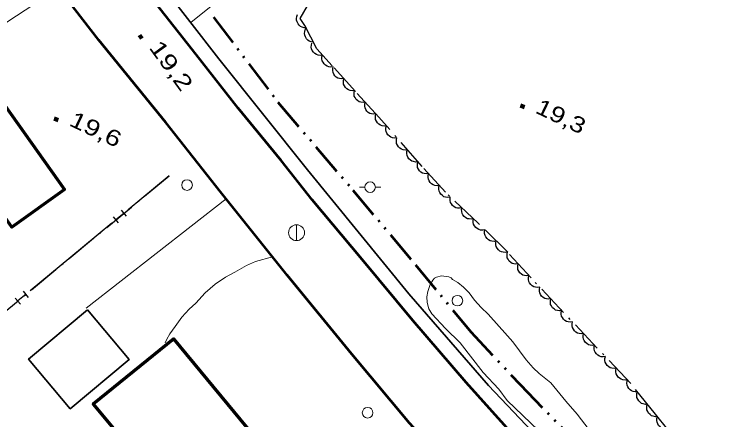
# Model space of a CAD drawing. Extents: x 355726 to 357533, y 5103782 to 5105258.
# Drawn here: x 356418 to 356486.3, y 5104631.9 to 5104670.1 of the extents above; entities that cross this region are included whole.
import ezdxf

# ---------------------------------------------------------------- set-up
doc = ezdxf.new("R2010")
doc.units = 0
doc.header["$LTSCALE"] = 0.6
for name, pattern in [('DASH_DOUBLE_DOT', [9.2, 5, -1.2, 0.3, -1.2, 0.3, -1.2]), ('DOT_DASHED', [7.7, 5, -1.2, 0.3, -1.2]), ('LONG_DASHED', [7.5, 6, -1.5])]:
    doc.linetypes.add(name, pattern=pattern)
for name, color, linetype, lineweight in [('19', 7, 'Continuous', 13), ('2', 7, 'LONG_DASHED', 13), ('21', 7, 'LONG_DASHED', 35), ('22', 7, 'Continuous', 13), ('3', 7, 'Continuous', 140), ('31', 7, 'Continuous', 35), ('36', 7, 'Continuous', 13), ('37', 7, 'Continuous', 13), ('4', 7, 'DASH_DOUBLE_DOT', 53), ('44', 7, 'Continuous', 25)]:
    doc.layers.add(name, color=color, linetype=linetype, lineweight=lineweight)

msp = doc.modelspace()

# ---------------------------------------------------------------- linework, layer by layer
at = {"layer": '19'}
for p, q in [((356413.44, 5104666.91), (356422.11, 5104672.57)), ((356424.71, 5104642.4), (356437.91, 5104652.69))]:
    msp.add_line(p, q, dxfattribs=at)
for points in [[(356456.92, 5104685.29), (356443.27, 5104676.32), (356434.57, 5104669.33)], [(356442.28, 5104647.24), (356440.66, 5104646.8), (356439.82, 5104646.41), (356438.72, 5104645.8), (356437.85, 5104645.33), (356436.88, 5104644.66), (356435.93, 5104643.84), (356435.04, 5104642.88), (356434.42, 5104642.29), (356433.72, 5104641.53), (356433.11, 5104640.67), (356432.61, 5104639.96), (356432.32, 5104639.47), (356432.14, 5104639.12)]]:
    msp.add_lwpolyline(points, dxfattribs=at)
at = {"layer": '2', "linetype": 'Continuous'}
msp.add_lwpolyline([(356472.84, 5104629.97), (356471, 5104632.41), (356469.94, 5104633.61), (356468.51, 5104635.34), (356467.42, 5104636.22), (356466.85, 5104636.78), (356466.19, 5104637.51), (356464.92, 5104639.23), (356464.44, 5104639.79), (356462.61, 5104641.84), (356461.95, 5104642.47), (356461.33, 5104643.16), (356460.82, 5104643.84), (356460.28, 5104644.38), (356459.76, 5104644.8), (356459.23, 5104645.09), (356459.12, 5104645.25), (356458.91, 5104645.36), (356458.2, 5104645.45), (356457.73, 5104645.33), (356457.54, 5104645.21), (356457.38, 5104645.03), (356457.15, 5104644.62), (356456.92, 5104643.98), (356456.83, 5104643.46), (356456.85, 5104642.92), (356457.02, 5104642.34), (356457.3, 5104641.87), (356458.59, 5104640.48), (356459.98, 5104639.13), (356462.15, 5104636.34), (356463.61, 5104634.75), (356464.41, 5104633.68), (356467.35, 5104630.86)], dxfattribs=at)
at = {"layer": '21', "linetype": 'Continuous', "lineweight": 53}
for points in [[(356465.23, 5104630.18), (356460.52, 5104635.38), (356455.5, 5104641.22), (356450.72, 5104646.97), (356446.03, 5104652.62), (356443.1, 5104656.3), (356439.05, 5104661.26), (356435.08, 5104666.3), (356431.34, 5104671.04), (356426.74, 5104677.01), (356422.96, 5104682.37), (356419.43, 5104687.21), (356415.61, 5104692.4), (356413.4, 5104695.79), (356411.07, 5104699.67), (356407.53, 5104705.84), (356404.43, 5104711.57), (356400.53, 5104719.2)], [(356503.88, 5104591.24), (356501.22, 5104592.67), (356494.26, 5104596.65), (356488.59, 5104600.26), (356482.8, 5104604.49), (356477.42, 5104608.9), (356471.77, 5104614.15), (356470.67, 5104615.2), (356466.38, 5104619.37), (356460.52, 5104625.79), (356457.89, 5104628.63), (356455.2, 5104631.55), (356449.74, 5104638.07), (356443.65, 5104645.51), (356437.37, 5104653.37), (356432.21, 5104659.91), (356425.89, 5104667.65), (356420.4, 5104674.8), (356415.1, 5104682.01), (356410.34, 5104689.05), (356406.48, 5104695.51), (356402.4, 5104702.2), (356399.2, 5104708.25), (356395.34, 5104715.51)]]:
    msp.add_lwpolyline(points, dxfattribs=at)
at = {"layer": '22', "lineweight": 35}
msp.add_lwpolyline([(356398.99, 5104725.29), (356406.44, 5104710.76), (356416.02, 5104694.45), (356420.84, 5104687.75), (356428.28, 5104677.43), (356431.74, 5104672.96), (356437.23, 5104665.9), (356445.59, 5104655.42), (356455.14, 5104643.74), (356462.64, 5104635.11), (356472.66, 5104624.53), (356482.75, 5104614.79), (356490.22, 5104608.93), (356498.5, 5104603.44), (356506.79, 5104598.67), (356517.76, 5104593.42), (356532.75, 5104586.84)], dxfattribs=at)
at = {"layer": '3'}
for p, q in [((356429.73, 5104668.14), (356429.97, 5104667.81)), ((356465.66, 5104661.5), (356466.02, 5104661.33)), ((356421.7, 5104660.29), (356422.07, 5104660.12))]:
    msp.add_line(p, q, dxfattribs=at)
at = {"layer": '31', "lineweight": 70}
for points in [[(356413.19, 5104666.87), (356422.67, 5104653.57), (356417.7, 5104650.03), (356415.46, 5104653.18), (356414.03, 5104652.16), (356412.84, 5104653.83), (356411.41, 5104652.8), (356408.88, 5104656.37), (356411.84, 5104658.47), (356408.32, 5104663.4), (356413.19, 5104666.87)], [(356441.22, 5104629.53), (356432.98, 5104639.5), (356425.38, 5104633.33), (356433.82, 5104623.21), (356441.22, 5104629.53)]]:
    msp.add_lwpolyline(points, close=True, dxfattribs=at)
at = {"layer": '31'}
msp.add_lwpolyline([(356424.82, 5104642.24), (356419.28, 5104637.59), (356423.21, 5104632.91), (356428.75, 5104637.55), (356424.82, 5104642.24)], close=True, dxfattribs=at)
at = {"layer": '36'}
for p, q in [((356450.48, 5104653.8), (356450.98, 5104653.8)), ((356452.48, 5104653.8), (356451.98, 5104653.8)), ((356444.54, 5104648.75), (356444.54, 5104650.25))]:
    msp.add_line(p, q, dxfattribs=at)
for centre, radius in [((356434.219, 5104654), 0.5), ((356451.477, 5104653.8), 0.5), ((356444.542, 5104649.508), 0.75), ((356459.709, 5104643.1), 0.5), ((356451.242, 5104632.534), 0.5)]:
    msp.add_circle(centre, radius, dxfattribs=at)
at = {"layer": '37', "linetype": 'DOT_DASHED', "lineweight": 25}
msp.add_line((356432.53, 5104654.84), (356405.94, 5104632.84), dxfattribs=at)
at = {"layer": '37', "lineweight": 25}
for p, q in [((356432.52, 5104654.86), (356428.67, 5104651.67)), ((356428.28, 5104651.35), (356427.51, 5104650.72)), ((356428.52, 5104651.06), (356428.04, 5104651.64)), ((356427.13, 5104650.4), (356423.27, 5104647.21)), ((356427.75, 5104650.43), (356427.27, 5104651)), ((356423.27, 5104647.21), (356419.42, 5104644.02)), ((356419.04, 5104643.7), (356418.27, 5104643.07)), ((356419.27, 5104643.41), (356418.79, 5104643.99)), ((356418.5, 5104642.78), (356418.02, 5104643.35))]:
    msp.add_line(p, q, dxfattribs=at)
at = {"layer": '4'}
msp.add_lwpolyline([(356436.71, 5104669.83), (356442.79, 5104661.8), (356449.85, 5104653.53), (356455.77, 5104646.48), (356460.98, 5104640.15), (356465.62, 5104635.19), (356470.84, 5104629.83), (356474.61, 5104625.45), (356477.28, 5104622.55), (356481.56, 5104619.07), (356486.77, 5104614.38), (356491.69, 5104610.57), (356494.88, 5104607.74), (356497.98, 5104605.47), (356500.83, 5104603.63), (356503.46, 5104602.26), (356506.19, 5104601.23), (356508.57, 5104599.94), (356514.74, 5104597.38), (356522.56, 5104594.2), (356530.87, 5104590.67), (356541.8, 5104585.53)], dxfattribs=at)
at = {"layer": '44', "linetype": 'DOT_DASHED'}
msp.add_lwpolyline([(356479.55, 5104630.96), (356478.39, 5104632.4), (356476.07, 5104635.28), (356466.65, 5104645.24), (356464.45, 5104647.66), (356461.66, 5104650.41), (356458.57, 5104653.33), (356456.38, 5104655.75), (356452.29, 5104660.41), (356450.1, 5104662.82), (356447.91, 5104665.24), (356446.45, 5104666.85), (356445.33, 5104669.05), (356444.89, 5104669.69), (356445.57, 5104670.89)], dxfattribs=at)
at = {"layer": '44'}
for points in [[(356445.48, 5104668.83), (356445.27, 5104668.83), (356445.08, 5104668.89), (356444.93, 5104668.95), (356444.79, 5104669.07), (356444.68, 5104669.21), (356444.6, 5104669.38), (356444.54, 5104669.54), (356444.54, 5104669.71), (356444.57, 5104669.9), (356444.63, 5104670.07)], [(356446.13, 5104667.48), (356445.92, 5104667.5), (356445.74, 5104667.58), (356445.6, 5104667.67), (356445.48, 5104667.8), (356445.38, 5104667.96), (356445.33, 5104668.14), (356445.29, 5104668.3), (356445.31, 5104668.48), (356445.36, 5104668.65), (356445.45, 5104668.81)], [(356446.99, 5104666.26), (356446.78, 5104666.23), (356446.58, 5104666.26), (356446.42, 5104666.31), (356446.27, 5104666.4), (356446.14, 5104666.53), (356446.03, 5104666.69), (356445.96, 5104666.84), (356445.93, 5104667.01), (356445.94, 5104667.19), (356445.98, 5104667.37)], [(356447.99, 5104665.15), (356447.79, 5104665.12), (356447.59, 5104665.15), (356447.43, 5104665.2), (356447.28, 5104665.29), (356447.14, 5104665.42), (356447.04, 5104665.58), (356446.97, 5104665.72), (356446.94, 5104665.9), (356446.94, 5104666.08), (356446.99, 5104666.26)], [(356449, 5104664.04), (356448.79, 5104664.01), (356448.59, 5104664.04), (356448.43, 5104664.08), (356448.29, 5104664.18), (356448.15, 5104664.31), (356448.05, 5104664.47), (356447.98, 5104664.61), (356447.95, 5104664.79), (356447.95, 5104664.97), (356447.99, 5104665.15)], [(356450.01, 5104662.92), (356449.8, 5104662.89), (356449.6, 5104662.92), (356449.44, 5104662.97), (356449.29, 5104663.07), (356449.16, 5104663.19), (356449.06, 5104663.35), (356448.98, 5104663.5), (356448.96, 5104663.67), (356448.96, 5104663.86), (356449, 5104664.04)], [(356451.02, 5104661.81), (356450.81, 5104661.78), (356450.61, 5104661.81), (356450.45, 5104661.86), (356450.3, 5104661.96), (356450.17, 5104662.08), (356450.06, 5104662.24), (356449.99, 5104662.39), (356449.96, 5104662.56), (356449.96, 5104662.75), (356450.01, 5104662.92)], [(356452.02, 5104660.7), (356451.82, 5104660.67), (356451.62, 5104660.7), (356451.46, 5104660.75), (356451.31, 5104660.85), (356451.17, 5104660.97), (356451.07, 5104661.13), (356451, 5104661.28), (356450.97, 5104661.45), (356450.97, 5104661.64), (356451.02, 5104661.81)], [(356453.02, 5104659.58), (356452.81, 5104659.55), (356452.61, 5104659.59), (356452.45, 5104659.64), (356452.31, 5104659.74), (356452.17, 5104659.86), (356452.07, 5104660.03), (356452, 5104660.17), (356451.98, 5104660.35), (356451.98, 5104660.53), (356452.03, 5104660.71)], [(356454.01, 5104658.45), (356453.8, 5104658.43), (356453.6, 5104658.46), (356453.44, 5104658.51), (356453.3, 5104658.61), (356453.16, 5104658.74), (356453.06, 5104658.9), (356452.99, 5104659.05), (356452.97, 5104659.22), (356452.97, 5104659.41), (356453.02, 5104659.58)], [(356455, 5104657.32), (356454.79, 5104657.3), (356454.59, 5104657.33), (356454.43, 5104657.38), (356454.29, 5104657.48), (356454.15, 5104657.61), (356454.05, 5104657.77), (356453.98, 5104657.92), (356453.96, 5104658.09), (356453.96, 5104658.28), (356454.01, 5104658.45)], [(356455.99, 5104656.2), (356455.78, 5104656.17), (356455.58, 5104656.21), (356455.42, 5104656.25), (356455.28, 5104656.35), (356455.14, 5104656.48), (356455.04, 5104656.64), (356454.97, 5104656.79), (356454.95, 5104656.97), (356454.95, 5104657.15), (356455, 5104657.32)], [(356456.99, 5104655.08), (356456.78, 5104655.05), (356456.58, 5104655.08), (356456.42, 5104655.13), (356456.27, 5104655.22), (356456.14, 5104655.35), (356456.04, 5104655.51), (356455.96, 5104655.66), (356455.94, 5104655.83), (356455.94, 5104656.02), (356455.98, 5104656.19)], [(356457.99, 5104653.97), (356457.79, 5104653.94), (356457.59, 5104653.97), (356457.43, 5104654.02), (356457.28, 5104654.11), (356457.14, 5104654.24), (356457.04, 5104654.4), (356456.97, 5104654.54), (356456.94, 5104654.72), (356456.94, 5104654.9), (356456.99, 5104655.08)], [(356459, 5104652.85), (356458.79, 5104652.83), (356458.59, 5104652.86), (356458.43, 5104652.9), (356458.29, 5104653), (356458.15, 5104653.13), (356458.05, 5104653.29), (356457.98, 5104653.43), (356457.95, 5104653.61), (356457.95, 5104653.79), (356457.99, 5104653.97)], [(356460.13, 5104651.86), (356459.92, 5104651.81), (356459.72, 5104651.83), (356459.56, 5104651.86), (356459.4, 5104651.95), (356459.26, 5104652.06), (356459.14, 5104652.22), (356459.06, 5104652.36), (356459.02, 5104652.53), (356459.01, 5104652.71), (356459.04, 5104652.89)], [(356461.22, 5104650.83), (356461.01, 5104650.78), (356460.81, 5104650.8), (356460.65, 5104650.83), (356460.49, 5104650.92), (356460.35, 5104651.03), (356460.23, 5104651.19), (356460.15, 5104651.33), (356460.11, 5104651.5), (356460.1, 5104651.68), (356460.13, 5104651.86)], [(356462.29, 5104649.79), (356462.09, 5104649.74), (356461.89, 5104649.76), (356461.73, 5104649.8), (356461.57, 5104649.89), (356461.43, 5104650.01), (356461.32, 5104650.16), (356461.24, 5104650.3), (356461.2, 5104650.48), (356461.19, 5104650.66), (356461.23, 5104650.84)], [(356463.36, 5104648.73), (356463.16, 5104648.69), (356462.95, 5104648.71), (356462.79, 5104648.75), (356462.64, 5104648.84), (356462.5, 5104648.95), (356462.39, 5104649.11), (356462.31, 5104649.25), (356462.27, 5104649.42), (356462.26, 5104649.61), (356462.29, 5104649.79)], [(356464.43, 5104647.68), (356464.23, 5104647.64), (356464.02, 5104647.66), (356463.86, 5104647.7), (356463.71, 5104647.78), (356463.57, 5104647.9), (356463.45, 5104648.06), (356463.37, 5104648.2), (356463.34, 5104648.37), (356463.33, 5104648.56), (356463.36, 5104648.73)], [(356465.44, 5104646.57), (356465.23, 5104646.54), (356465.03, 5104646.57), (356464.87, 5104646.62), (356464.73, 5104646.71), (356464.59, 5104646.84), (356464.49, 5104647), (356464.41, 5104647.15), (356464.39, 5104647.32), (356464.39, 5104647.51), (356464.43, 5104647.68)], [(356466.45, 5104645.46), (356466.24, 5104645.43), (356466.04, 5104645.46), (356465.88, 5104645.51), (356465.74, 5104645.6), (356465.6, 5104645.73), (356465.5, 5104645.89), (356465.42, 5104646.04), (356465.4, 5104646.21), (356465.4, 5104646.4), (356465.44, 5104646.57)], [(356467.48, 5104644.37), (356467.27, 5104644.33), (356467.07, 5104644.36), (356466.91, 5104644.4), (356466.76, 5104644.5), (356466.62, 5104644.62), (356466.51, 5104644.78), (356466.44, 5104644.92), (356466.41, 5104645.1), (356466.41, 5104645.28), (356466.44, 5104645.46)], [(356468.51, 5104643.28), (356468.3, 5104643.24), (356468.1, 5104643.27), (356467.94, 5104643.31), (356467.79, 5104643.41), (356467.65, 5104643.53), (356467.55, 5104643.69), (356467.47, 5104643.83), (356467.44, 5104644.01), (356467.44, 5104644.19), (356467.48, 5104644.37)], [(356469.54, 5104642.19), (356469.33, 5104642.15), (356469.13, 5104642.18), (356468.97, 5104642.22), (356468.82, 5104642.32), (356468.68, 5104642.44), (356468.58, 5104642.6), (356468.5, 5104642.74), (356468.47, 5104642.92), (356468.47, 5104643.1), (356468.51, 5104643.28)], [(356470.57, 5104641.1), (356470.36, 5104641.06), (356470.16, 5104641.09), (356470, 5104641.13), (356469.85, 5104641.23), (356469.71, 5104641.35), (356469.61, 5104641.51), (356469.53, 5104641.65), (356469.5, 5104641.83), (356469.5, 5104642.01), (356469.54, 5104642.19)], [(356471.6, 5104640.01), (356471.39, 5104639.97), (356471.19, 5104640), (356471.03, 5104640.04), (356470.88, 5104640.14), (356470.74, 5104640.26), (356470.64, 5104640.42), (356470.56, 5104640.56), (356470.53, 5104640.74), (356470.53, 5104640.92), (356470.57, 5104641.1)], [(356472.63, 5104638.92), (356472.42, 5104638.88), (356472.22, 5104638.91), (356472.06, 5104638.95), (356471.91, 5104639.05), (356471.77, 5104639.17), (356471.67, 5104639.33), (356471.59, 5104639.47), (356471.56, 5104639.65), (356471.56, 5104639.83), (356471.6, 5104640.01)], [(356473.66, 5104637.83), (356473.45, 5104637.79), (356473.25, 5104637.82), (356473.09, 5104637.86), (356472.94, 5104637.96), (356472.81, 5104638.08), (356472.7, 5104638.24), (356472.62, 5104638.38), (356472.59, 5104638.56), (356472.59, 5104638.74), (356472.63, 5104638.92)], [(356474.69, 5104636.74), (356474.48, 5104636.7), (356474.28, 5104636.73), (356474.12, 5104636.77), (356473.97, 5104636.87), (356473.84, 5104636.99), (356473.73, 5104637.15), (356473.65, 5104637.29), (356473.62, 5104637.47), (356473.62, 5104637.65), (356473.66, 5104637.83)], [(356475.72, 5104635.65), (356475.52, 5104635.61), (356475.31, 5104635.64), (356475.15, 5104635.69), (356475, 5104635.78), (356474.87, 5104635.9), (356474.76, 5104636.06), (356474.68, 5104636.2), (356474.65, 5104636.38), (356474.65, 5104636.56), (356474.69, 5104636.74)], [(356476.69, 5104634.51), (356476.48, 5104634.49), (356476.29, 5104634.53), (356476.13, 5104634.59), (356475.99, 5104634.69), (356475.86, 5104634.83), (356475.77, 5104634.99), (356475.7, 5104635.14), (356475.69, 5104635.32), (356475.7, 5104635.5), (356475.75, 5104635.68)], [(356477.63, 5104633.34), (356477.43, 5104633.32), (356477.23, 5104633.36), (356477.07, 5104633.42), (356476.93, 5104633.52), (356476.8, 5104633.66), (356476.71, 5104633.82), (356476.64, 5104633.97), (356476.63, 5104634.15), (356476.64, 5104634.34), (356476.69, 5104634.51)], [(356478.57, 5104632.17), (356478.37, 5104632.15), (356478.17, 5104632.2), (356478.01, 5104632.25), (356477.87, 5104632.36), (356477.74, 5104632.49), (356477.65, 5104632.66), (356477.58, 5104632.81), (356477.57, 5104632.98), (356477.58, 5104633.17), (356477.63, 5104633.34)], [(356479.52, 5104631), (356479.31, 5104630.99), (356479.11, 5104631.03), (356478.95, 5104631.08), (356478.81, 5104631.19), (356478.68, 5104631.32), (356478.59, 5104631.49), (356478.53, 5104631.64), (356478.51, 5104631.81), (356478.52, 5104632), (356478.57, 5104632.17)]]:
    msp.add_lwpolyline(points, dxfattribs=at)

# ---------------------------------------------------------------- texts
at = {"layer": '3'}
for s, rotation, width, p in [('19,2   ', 306.075, 1.35, (356430.57, 5104666.96)), ('19,3   ', 334.423, 1.25, (356466.95, 5104660.86)), ('19,6   ', 334.72, 1.3, (356423, 5104659.66))]:
    msp.add_text(s, height=1.5, rotation=rotation, dxfattribs=dict(at, width=width)).set_placement(p)

doc.saveas('drawing.dxf')
